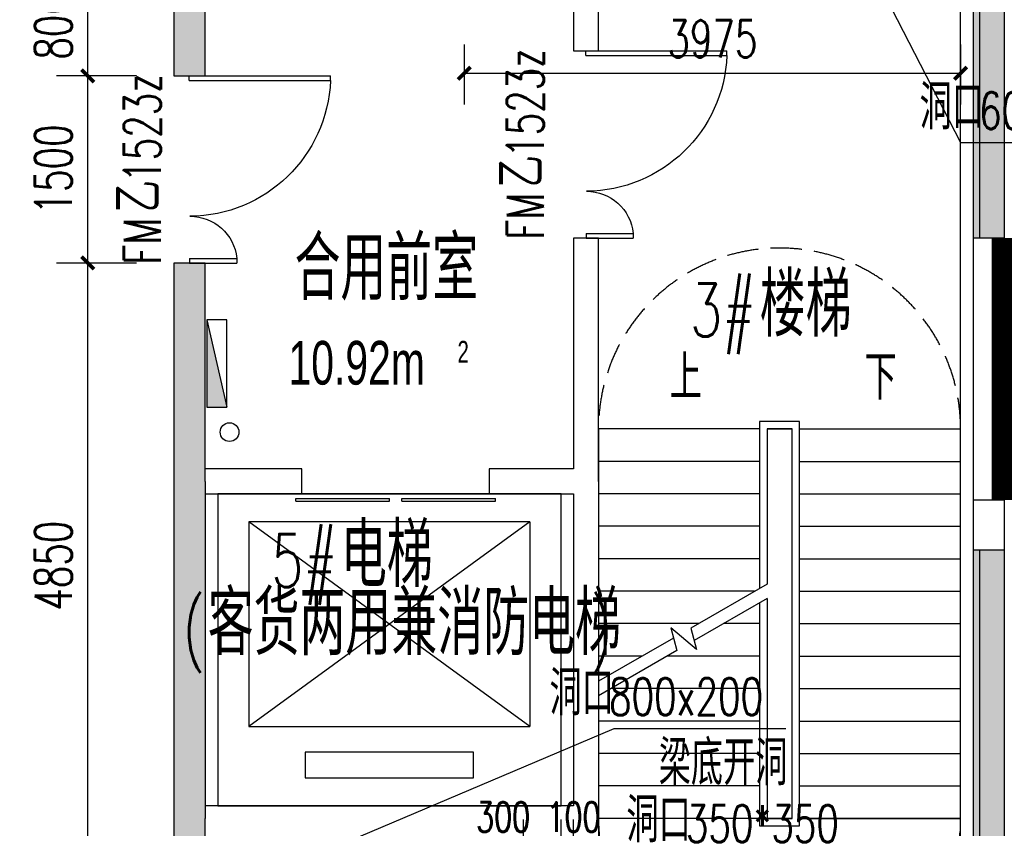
# Model space of a CAD drawing. Extents: x 797781 to 1255204, y 21234 to 1024248.
# Tile 756 of 1056: x 981372 to 989258, y 762601 to 769081. Entities that reach past the tile are written whole.
import ezdxf

# ---------------------------------------------------------------- set-up
doc = ezdxf.new("R2010")
doc.units = 0
doc.header["$LTSCALE"] = 1000
doc.header["$MEASUREMENT"] = 0
for name, pattern in [('230303生产综合楼-平面图_t8$0$DASH', [0.35, 0.25, -0.1]), ('230303生产综合楼-平面图_t8$0$DOTE', [2.42, 2, -0.2, 0.02, -0.2]), ('__DASH', [0.35, 0.25, -0.1])]:
    doc.linetypes.add(name, pattern=pattern)
for name, color, linetype in [('230303生产综合楼-平面图_t8$0$CURTWALL', 4, 'Continuous'), ('230303生产综合楼-平面图_t8$0$DIM_SYMB', 3, 'Continuous'), ('230303生产综合楼-平面图_t8$0$DOOR_FIRE', 4, 'Continuous'), ('230303生产综合楼-平面图_t8$0$DOOR_FIRE_TEXT', 7, 'Continuous'), ('230303生产综合楼-平面图_t8$0$DOTE', 1, '230303生产综合楼-平面图_t8$0$DOTE'), ('230303生产综合楼-平面图_t8$0$EVTR', 2, 'Continuous'), ('230303生产综合楼-平面图_t8$0$PUB_DIM', 3, 'Continuous'), ('230303生产综合楼-平面图_t8$0$PUB_HATCH', 8, 'Continuous'), ('230303生产综合楼-平面图_t8$0$PUB_TEXT', 7, 'Continuous'), ('230303生产综合楼-平面图_t8$0$SPACE', 7, 'Continuous'), ('230303生产综合楼-平面图_t8$0$STAIR', 2, 'Continuous'), ('230303生产综合楼-平面图_t8$0$WALL', 40, 'Continuous'), ('230303生产综合楼-平面图_t8$0$WINDOW', 4, 'Continuous'), ('230303生产综合楼-平面图_t8$0$板洞', 6, 'Continuous'), ('230303生产综合楼-平面图_t8$0$水管', 4, 'Continuous'), ('230303生产综合楼-平面图_t8$0$轮廓', 2, 'Continuous'), ('DIM_LEAD', 3, 'Continuous'), ('EQUIP_消火栓', 7, 'Continuous'), ('PUB_DIM', 3, 'Continuous'), ('PUB_TEXT', 7, 'Continuous'), ('VPIPE-消防', 1, 'Continuous')]:
    doc.layers.add(name, color=color, linetype=linetype)
doc.styles.add('230303生产综合楼-平面图_t8$0$_HZTXT', font='@HZTXT_E', dxfattribs={"width": 0.7, "bigfont": '@@HZTXT'})
doc.styles.add('230303生产综合楼-平面图_t8$0$_TCH_DIM', font='SIMPLEX', dxfattribs={"bigfont": 'GBCBIG'})
doc.styles.add('230303生产综合楼-平面图_T8$0$_TCH_DIM_T3', font='SIMPLEX', dxfattribs={"width": 0.705882, "bigfont": 'GBCBIG'})
doc.styles.add('230303生产综合楼-平面图_t8$0$_TCH_WINDOW', font='SIMPLEX', dxfattribs={"height": 3.5, "bigfont": 'GBCBIG'})
doc.styles.add('_TCH_DIM', font='SIMPLEX', dxfattribs={"bigfont": 'GBCBIG'})
doc.styles.add('_TCH_DIM_T3', font='SIMPLEX', dxfattribs={"width": 0.705882, "bigfont": 'GBCBIG'})
doc.dimstyles.new('230303生产综合楼-平面图_T8$0$_TCH_ARCH&&100', dxfattribs={"dimtxt": 297.5, "dimasz": 100, "dimexe": 250, "dimexo": 300, "dimgap": 126.25, "dimtad": 1, "dimdec": 0, "dimzin": 0, "dimdsep": 46, "dimtxsty": '230303生产综合楼-平面图_T8$0$_TCH_DIM_T3', "dimblk": '230303生产综合楼-平面图_t8$0$_ArchTick', "dimcen": 0.09, "dimclrt": 7, "dimazin": 2, "dimtfac": 1, "dimtdec": 0, "dimtix": 1, "dimtmove": 2, "dimatfit": 3, "dimfxl": 1, "dimtolj": 1, "dimtzin": 0, "dimarcsym": 0})
doc.dimstyles.new('_TCH_ARCH&&80', dxfattribs={"dimtxt": 238, "dimasz": 80, "dimexe": 200, "dimexo": 240, "dimgap": 101, "dimtad": 1, "dimdec": 0, "dimzin": 0, "dimdsep": 46, "dimtxsty": '_TCH_DIM_T3', "dimblk": 'ARCHTICK', "dimcen": 0.09, "dimclrt": 7, "dimazin": 2, "dimtfac": 1, "dimtdec": 0, "dimtix": 1, "dimtmove": 2, "dimatfit": 3, "dimfxl": 1, "dimtolj": 1, "dimtzin": 0, "dimarcsym": 0})

# ---------------------------------------------------------------- blocks, each defined once
blk = doc.blocks.new('AQ9-10')
at = {"color": 6, "linetype": '__DASH', "ltscale": 4, "const_width": 200}
blk.add_lwpolyline([(1107166.2, 667399.9), (1107166.2, 669499.9)], dxfattribs=at)
blk = doc.blocks.new('_ArchTick')
at = {"color": 0, "linetype": 'ByBlock', "const_width": 0.4}
blk.add_lwpolyline([(-0.5, -0.5), (0.5, 0.5)], dxfattribs=at)
blk = doc.blocks.new('*D6734')
at = {"layer": 'Defpoints', "color": 0, "transparency": 16777216}
for p in [(881337.1, 569206), (881237.1, 568803.3), (881337.1, 568803.3)]:
    blk.add_point(p, dxfattribs=at)
at = {"layer": 'PUB_DIM', "color": 0, "lineweight": -2, "transparency": 16777216}
for p, q in [((881237.1, 569043.3), (881237.1, 569406)), ((881337.1, 569043.3), (881337.1, 569406)), ((881237.1, 569206), (881157.1, 569206)), ((881237.1, 569206), (881337.1, 569206)), ((881337.1, 569206), (881417.1, 569206))]:
    blk.add_line(p, q, dxfattribs=at)
at = {"layer": 'PUB_DIM', "color": 0, "lineweight": -2, "transparency": 16777216, "xscale": 80, "yscale": 80, "zscale": 80}
blk.add_blockref('_ArchTick', (881237.1, 569206), dxfattribs=at)
at = {"layer": 'PUB_DIM', "color": 0, "lineweight": -2, "transparency": 16777216, "xscale": 80, "yscale": 80, "zscale": 80, "rotation": 180}
blk.add_blockref('_ArchTick', (881337.1, 569206), dxfattribs=at)
at = {"layer": 'PUB_DIM', "color": 7, "transparency": 16777216, "insert": (881337.1, 569426), "char_height": 238, "attachment_point": 5, "style": '_TCH_DIM_T3'}
blk.add_mtext('\\A1;100', dxfattribs=at)
blk = doc.blocks.new('*D6735')
at = {"layer": 'Defpoints', "color": 0, "transparency": 16777216}
for p in [(881237.1, 569206), (880937.1, 568803.3), (881237.1, 568803.3)]:
    blk.add_point(p, dxfattribs=at)
at = {"layer": 'PUB_DIM', "color": 0, "lineweight": -2, "transparency": 16777216}
for p, q in [((880937.1, 569043.3), (880937.1, 569406)), ((881237.1, 569043.3), (881237.1, 569406)), ((880937.1, 569206), (881237.1, 569206))]:
    blk.add_line(p, q, dxfattribs=at)
at = {"layer": 'PUB_DIM', "color": 0, "lineweight": -2, "transparency": 16777216, "xscale": 80, "yscale": 80, "zscale": 80, "rotation": 180}
blk.add_blockref('_ArchTick', (880937.1, 569206), dxfattribs=at)
at = {"layer": 'PUB_DIM', "color": 0, "lineweight": -2, "transparency": 16777216, "xscale": 80, "yscale": 80, "zscale": 80}
blk.add_blockref('_ArchTick', (881237.1, 569206), dxfattribs=at)
at = {"layer": 'PUB_DIM', "color": 7, "transparency": 16777216, "insert": (880772.7, 569426), "char_height": 238, "attachment_point": 5, "style": '_TCH_DIM_T3'}
blk.add_mtext('\\A1;300', dxfattribs=at)
blk = doc.blocks.new('10FND10')
at = {"layer": 'DIM_LEAD'}
for p, q in [((764531.7, 778149.9), (765581.2, 776116.3)), ((765581.2, 776116.3), (767144.7, 776116.3))]:
    blk.add_line(p, q, dxfattribs=at)
at = {"layer": 'PUB_TEXT', "style": '_TCH_DIM'}
blk.add_text('洞口', height=357.45, dxfattribs=at).set_placement((765253.1, 776221.3))
at = {"layer": 'PUB_TEXT', "style": '_TCH_DIM', "width": 0.705882}
blk.add_text('600x400', height=297.5, dxfattribs=at).set_placement((765729.7, 776221.3))
blk = doc.blocks.new('$TwtSys$00000434')
for p, q in [((-0.5, 0.5), (-0.5, -0.5)), ((-0.5, -0.5), (0.5, 0.5)), ((0.5, 0.5), (-0.5, 0.5)), ((0.5, -0.5), (0.5, 0.5)), ((-0.5, -0.5), (0.5, -0.5))]:
    blk.add_line(p, q)
blk.add_solid([(0.5, -0.5), (0.5, 0.5), (-0.5, -0.5)])
blk = doc.blocks.new('230303生产综合楼-平面图_t8$0$10-XHS')
at = {"layer": 'VPIPE-消防'}
blk.add_circle((1111548.6, 561594.8), 75, dxfattribs=at)
at = {"layer": 'EQUIP_消火栓', "xscale": -700, "yscale": -160, "zscale": 700, "rotation": 90.00000000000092}
blk.add_blockref('$TwtSys$00000434', (1111446, 562144.8), dxfattribs=at)
blk = doc.blocks.new('230303生产综合楼-平面图_t8$0$$DORLIB2D$00000127')
at = {"color": 0}
for points in [[(-0.5333, 0.7949), (-0.5333, 0.6904)], [(-0.0333, 0.7949), (-0.5333, 0.7949)], [(-0.0333, 0.7949), (-0.0333, 0.6904)], [(0.5333, 0.7949), (0.0333, 0.7949)], [(0.0333, 0.7949), (0.0333, 0.6904)], [(0.5333, 0.7949), (0.5333, 0.6904)], [(-0.0333, 0.6904), (-0.5333, 0.6904)], [(0.5333, 0.6904), (0.0333, 0.6904)], [(0.5, 0.5), (-0.5, 0.5)]]:
    blk.add_lwpolyline(points, dxfattribs=at)
blk = doc.blocks.new('230303生产综合楼-平面图_t8$0$$DorLib2D$00000225')
at = {"color": 0}
for p, q in [((0.475, -0.0014), (0.475, 0.7521)), ((0.475, 0.7521), (0.5, 0.7521)), ((0.5, -0.0014), (0.5, 0.7521)), ((-0.5, 0), (-0.5, 0.252)), ((-0.475, 0.252), (-0.5, 0.252)), ((-0.475, 0), (-0.475, 0.252)), ((-0.475, 0), (-0.5, 0)), ((0.475, -0.0014), (0.5, -0.0014))]:
    blk.add_line(p, q, dxfattribs=at)
for centre, radius, start, end in [((0.5046, -0.0019), 0.7546, 92.2493, 179.7238), ((-0.5008, 0.0026), 0.2508, 359.7899, 84.0974)]:
    blk.add_arc(centre, radius, start, end, dxfattribs=at)
blk = doc.blocks.new('230303生产综合楼-平面图_t8$0$_ArchTick')
at = {"color": 0, "linetype": 'ByBlock', "const_width": 0.3}
blk.add_lwpolyline([(-0.5, -0.5), (0.5, 0.5)], dxfattribs=at)
blk = doc.blocks.new('*D6273')
at = {"layer": '230303生产综合楼-平面图_t8$0$PUB_DIM', "color": 0, "lineweight": -2, "transparency": 16777216}
for p, q in [((808848.3, 181048.9), (808207.7, 181048.9)), ((808457.7, 176198.9), (808457.7, 181048.9)), ((808848.3, 176198.9), (808207.7, 176198.9))]:
    blk.add_line(p, q, dxfattribs=at)
at = {"layer": 'Defpoints', "color": 0, "transparency": 16777216}
for p in [(808457.7, 181048.9), (809148.3, 181048.9), (809148.3, 176198.9)]:
    blk.add_point(p, dxfattribs=at)
at = {"layer": '230303生产综合楼-平面图_t8$0$PUB_DIM', "color": 0, "lineweight": -2, "transparency": 16777216, "xscale": 100, "yscale": 100, "zscale": 100}
for p, rotation in [((808457.7, 181048.9), 90), ((808457.7, 176198.9), 270)]:
    blk.add_blockref('230303生产综合楼-平面图_t8$0$_ArchTick', p, dxfattribs=dict(at, rotation=rotation))
at = {"layer": '230303生产综合楼-平面图_t8$0$PUB_DIM', "color": 7, "transparency": 16777216, "insert": (808182.7, 178623.9), "char_height": 297.5, "attachment_point": 5, "rotation": 90, "style": '230303生产综合楼-平面图_T8$0$_TCH_DIM_T3'}
blk.add_mtext('\\A1;4850', dxfattribs=at)
blk = doc.blocks.new('*D6274')
at = {"layer": '230303生产综合楼-平面图_t8$0$PUB_DIM', "color": 0, "lineweight": -2, "transparency": 16777216}
for p, q in [((808848.3, 182548.9), (808207.7, 182548.9)), ((808457.7, 181048.9), (808457.7, 182548.9)), ((808848.3, 181048.9), (808207.7, 181048.9))]:
    blk.add_line(p, q, dxfattribs=at)
at = {"layer": 'Defpoints', "color": 0, "transparency": 16777216}
for p in [(808457.7, 182548.9), (809148.3, 182548.9), (809148.3, 181048.9)]:
    blk.add_point(p, dxfattribs=at)
at = {"layer": '230303生产综合楼-平面图_t8$0$PUB_DIM', "color": 0, "lineweight": -2, "transparency": 16777216, "xscale": 100, "yscale": 100, "zscale": 100}
for p, rotation in [((808457.7, 182548.9), 90), ((808457.7, 181048.9), 270)]:
    blk.add_blockref('230303生产综合楼-平面图_t8$0$_ArchTick', p, dxfattribs=dict(at, rotation=rotation))
at = {"layer": '230303生产综合楼-平面图_t8$0$PUB_DIM', "color": 7, "transparency": 16777216, "insert": (808182.7, 181798.9), "char_height": 297.5, "attachment_point": 5, "rotation": 90, "style": '230303生产综合楼-平面图_T8$0$_TCH_DIM_T3'}
blk.add_mtext('\\A1;1500', dxfattribs=at)
blk = doc.blocks.new('*D6275')
at = {"layer": '230303生产综合楼-平面图_t8$0$PUB_DIM', "color": 0, "lineweight": -2, "transparency": 16777216}
for p, q in [((808848.3, 183348.9), (808207.7, 183348.9)), ((808457.7, 182548.9), (808457.7, 183348.9)), ((808848.3, 182548.9), (808207.7, 182548.9))]:
    blk.add_line(p, q, dxfattribs=at)
at = {"layer": 'Defpoints', "color": 0, "transparency": 16777216}
for p in [(808457.7, 183348.9), (809148.3, 183348.9), (809148.3, 182548.9)]:
    blk.add_point(p, dxfattribs=at)
at = {"layer": '230303生产综合楼-平面图_t8$0$PUB_DIM', "color": 0, "lineweight": -2, "transparency": 16777216, "xscale": 100, "yscale": 100, "zscale": 100}
for p, rotation in [((808457.7, 183348.9), 90), ((808457.7, 182548.9), 270)]:
    blk.add_blockref('230303生产综合楼-平面图_t8$0$_ArchTick', p, dxfattribs=dict(at, rotation=rotation))
at = {"layer": '230303生产综合楼-平面图_t8$0$PUB_DIM', "color": 7, "transparency": 16777216, "insert": (808182.7, 182948.9), "char_height": 297.5, "attachment_point": 5, "rotation": 90, "style": '230303生产综合楼-平面图_T8$0$_TCH_DIM_T3'}
blk.add_mtext('\\A1;800', dxfattribs=at)
blk = doc.blocks.new('*D6278')
at = {"layer": '230303生产综合楼-平面图_t8$0$PUB_DIM', "color": 0, "lineweight": -2, "transparency": 16777216}
for p, q in [((811473, 182798.9), (811473, 182320.4)), ((815448.3, 182798.9), (815448.3, 182320.4)), ((811473, 182570.4), (815448.3, 182570.4))]:
    blk.add_line(p, q, dxfattribs=at)
at = {"layer": 'Defpoints', "color": 0, "transparency": 16777216}
for p in [(811473, 183098.9), (815448.3, 183098.9), (815448.3, 182570.4)]:
    blk.add_point(p, dxfattribs=at)
at = {"layer": '230303生产综合楼-平面图_t8$0$PUB_DIM', "color": 0, "lineweight": -2, "transparency": 16777216, "xscale": 100, "yscale": 100, "zscale": 100, "rotation": 180}
blk.add_blockref('230303生产综合楼-平面图_t8$0$_ArchTick', (811473, 182570.4), dxfattribs=at)
at = {"layer": '230303生产综合楼-平面图_t8$0$PUB_DIM', "color": 0, "lineweight": -2, "transparency": 16777216, "xscale": 100, "yscale": 100, "zscale": 100}
blk.add_blockref('230303生产综合楼-平面图_t8$0$_ArchTick', (815448.3, 182570.4), dxfattribs=at)
at = {"layer": '230303生产综合楼-平面图_t8$0$PUB_DIM', "color": 7, "transparency": 16777216, "insert": (813460.7, 182845.4), "char_height": 297.5, "attachment_point": 5, "style": '230303生产综合楼-平面图_T8$0$_TCH_DIM_T3'}
blk.add_mtext('\\A1;3975', dxfattribs=at)
blk = doc.blocks.new('6-8FQD')
at = {"layer": 'DIM_LEAD'}
for p, q in [((878387.1, 568747.4), (881661.5, 570136.7)), ((881661.5, 570136.7), (883036.9, 570136.7))]:
    blk.add_line(p, q, dxfattribs=at)
at = {"layer": 'PUB_TEXT', "style": '_TCH_DIM'}
for s, p in [('洞口', (881145.3, 570241.7)), ('梁底开洞', (882019.7, 569681.7))]:
    blk.add_text(s, height=357.45, dxfattribs=at).set_placement(p)
at = {"layer": 'PUB_TEXT', "style": '_TCH_DIM', "width": 0.705882}
blk.add_text('800x200', height=297.5, dxfattribs=at).set_placement((881621.9, 570241.7))
at = {"layer": 'PUB_DIM'}
for base, p1, p2, picture, middle in [((881237.1, 569206), (880937.1, 568803.3), (881237.1, 568803.3), '*D6735', (880772.7, 569426)), ((881337.1, 569206), (881237.1, 568803.3), (881337.1, 568803.3), '*D6734', (881337.1, 569426))]:
    dim = blk.add_linear_dim(base=base, p1=p1, p2=p2, angle=0, dimstyle='_TCH_ARCH&&80', dxfattribs=at)
    dim.commit()
    dim.dimension.update_dxf_attribs({"geometry": picture, "text_midpoint": middle, "dimtype": 161})
blk = doc.blocks.new('230303生产综合楼-平面图_t8$0$HXT-3')
at = {"layer": '230303生产综合楼-平面图_t8$0$PUB_HATCH'}
for points in [[(809148.3, 183348.9), (809148.3, 182548.9), (809398.3, 182548.9), (809398.3, 183098.9)], [(815798.3, 183348.9), (815548.3, 183098.9), (815548.3, 181248.9), (815798.3, 181248.9)], [(809398.3, 179298.9), (809398.3, 181048.9), (809148.3, 181048.9), (809148.3, 179298.9)], [(809398.3, 179298.9), (809148.3, 179298.9), (809148.3, 176598.9), (809398.3, 176598.9)], [(815548.3, 178748.9), (815548.3, 174848.9), (815798.3, 174598.9), (815798.3, 178748.9)], [(809148.3, 176598.9), (809148.3, 176198.9), (809398.3, 176198.9), (809398.3, 176598.9)]]:
    blk.add_hatch(color=256, dxfattribs=at).paths.add_polyline_path(points)
at = {"layer": '230303生产综合楼-平面图_t8$0$DIM_SYMB'}
for points in [[(813223.3, 179848.9, 0, 0, 0), (813223.3, 178458.9, 80, 0, 0), (813223.3, 178158.9, 0, 0, 0)], [(814773.3, 179848.9, 0, 0, 0), (814773.3, 175723.9, 0, 0, 0), (813223.3, 175723.9, 0, 0, 0), (813223.3, 177598.9, 80, 0, 0), (813223.3, 177898.9, 0, 0, 0)]]:
    blk.add_lwpolyline(points, format="xyseb", dxfattribs=at)
at = {"layer": '230303生产综合楼-平面图_t8$0$EVTR'}
for p, q in [((811998.3, 178973.9), (809748.3, 178973.9)), ((809748.3, 178973.9), (809748.3, 177333.9)), ((811998.3, 177333.9), (809748.3, 178973.9)), ((811998.3, 178973.9), (809748.3, 177333.9)), ((811998.3, 178973.9), (811998.3, 177333.9)), ((809748.3, 177333.9), (811998.3, 177333.9)), ((811548.3, 177128.9), (810198.3, 177128.9)), ((810198.3, 177128.9), (810198.3, 176923.9)), ((811548.3, 176923.9), (811548.3, 177128.9)), ((810198.3, 176923.9), (811548.3, 176923.9))]:
    blk.add_line(p, q, dxfattribs=at)
at = {"layer": '230303生产综合楼-平面图_t8$0$STAIR'}
for p, q in [((815448.3, 175298.9), (815448.3, 182998.9)), ((812548.3, 179718.9), (812548.3, 177697)), ((813838.3, 179718.9), (812548.3, 179718.9)), ((814158.3, 179778.9), (813838.3, 179778.9)), ((813838.3, 179778.9), (813838.3, 178441.7)), ((813898.3, 179718.9), (813898.3, 178476.4)), ((814098.3, 179718.9), (813898.3, 179718.9)), ((813898.3, 179718.9), (813898.3, 178476.4)), ((813898.3, 179718.9), (814098.3, 179718.9)), ((814098.3, 176598.9), (814098.3, 179718.9)), ((814098.3, 176598.9), (814098.3, 179718.9)), ((814158.3, 176538.9), (814158.3, 179778.9)), ((814158.3, 179718.9), (815448.3, 179718.9)), ((815448.3, 176598.9), (815448.3, 179718.9)), ((813838.3, 179458.9), (812548.3, 179458.9)), ((814158.3, 179458.9), (815448.3, 179458.9)), ((813838.3, 179198.9), (812548.3, 179198.9)), ((814158.3, 179198.9), (815448.3, 179198.9)), ((813838.3, 178938.9), (812548.3, 178938.9)), ((814158.3, 178938.9), (815448.3, 178938.9)), ((813838.3, 178678.9), (812548.3, 178678.9)), ((814158.3, 178678.9), (815448.3, 178678.9)), ((813898.3, 178476.4), (813287.7, 178123.9)), ((813798.8, 178418.9), (812548.3, 178418.9)), ((814158.3, 178418.9), (815448.3, 178418.9)), ((813898.3, 178360.9), (813314.5, 178023.9)), ((813838.3, 178326.3), (813838.3, 176538.9)), ((813898.3, 178360.9), (813898.3, 176598.9)), ((813898.3, 178360.9), (813898.3, 176598.9)), ((813348.5, 178158.9), (812548.3, 178158.9)), ((813838.3, 178158.9), (813548.5, 178158.9)), ((814158.3, 178158.9), (815448.3, 178158.9)), ((813333.9, 177951.5), (813127.8, 178124.4)), ((813127.8, 178124.4), (813176.2, 177944)), ((813287.7, 178123.9), (813333.9, 177951.5)), ((813149.4, 178044), (812548.3, 177697)), ((813176.2, 177944), (812548.3, 177581.5)), ((812898.1, 177898.9), (812548.3, 177898.9)), ((813838.3, 177898.9), (813098.1, 177898.9)), ((814158.3, 177898.9), (815448.3, 177898.9)), ((813838.3, 177638.9), (812647.8, 177638.9)), ((814158.3, 177638.9), (815448.3, 177638.9)), ((812548.3, 177581.5), (812548.3, 176598.9)), ((813838.3, 177378.9), (812548.3, 177378.9)), ((814158.3, 177378.9), (815448.3, 177378.9)), ((813838.3, 177118.9), (812548.3, 177118.9)), ((814158.3, 177118.9), (815448.3, 177118.9)), ((813838.3, 176858.9), (812548.3, 176858.9)), ((814158.3, 176858.9), (815448.3, 176858.9)), ((813838.3, 176598.9), (812548.3, 176598.9)), ((812548.3, 176598.9), (812548.3, 174848.9)), ((813838.3, 176598.9), (812548.3, 176598.9)), ((813898.3, 176598.9), (814098.3, 176598.9)), ((814098.3, 176598.9), (813898.3, 176598.9)), ((814158.3, 176598.9), (815448.3, 176598.9)), ((815448.3, 176598.9), (814158.3, 176598.9)), ((815448.3, 174848.9), (815448.3, 176598.9)), ((813838.3, 176538.9), (814158.3, 176538.9))]:
    blk.add_line(p, q, dxfattribs=at)
at = {"layer": '230303生产综合楼-平面图_t8$0$WALL'}
for p, q in [((809148.3, 183348.9), (809148.3, 182548.9)), ((809398.3, 182548.9), (809398.3, 183098.9)), ((812348.3, 183098.9), (812348.3, 182748.9)), ((812548.3, 182748.9), (812548.3, 183098.9)), ((815548.3, 183098.9), (815548.3, 181248.9)), ((812348.3, 182748.9), (812548.3, 182748.9)), ((809148.3, 182548.9), (809398.3, 182548.9)), ((812548.3, 181248.9), (812348.3, 181248.9)), ((812348.3, 181248.9), (812348.3, 179398.9)), ((812548.3, 179298.9), (812548.3, 181248.9)), ((815798.3, 181248.9), (815548.3, 181248.9)), ((809398.3, 181048.9), (809148.3, 181048.9)), ((809148.3, 181048.9), (809148.3, 179298.9)), ((809398.3, 179298.9), (809398.3, 181048.9)), ((810173.3, 179398.9), (809398.3, 179398.9)), ((810173.3, 179198.9), (810173.3, 179398.9)), ((812348.3, 179398.9), (811673.3, 179398.9)), ((811673.3, 179398.9), (811673.3, 179198.9)), ((809148.3, 179298.9), (809148.3, 176598.9)), ((809398.3, 179298.9), (809398.3, 176598.9)), ((812548.3, 179298.9), (812548.3, 176598.9)), ((809398.3, 179198.9), (810173.3, 179198.9)), ((811673.3, 179198.9), (812348.3, 179198.9)), ((812348.3, 179198.9), (812348.3, 176698.9)), ((815548.3, 179148.9), (815548.3, 178748.9)), ((815798.3, 179148.9), (815548.3, 179148.9)), ((815798.3, 179148.9), (815798.3, 178748.9)), ((815548.3, 178748.9), (815548.3, 174848.9)), ((815798.3, 178748.9), (815548.3, 178748.9)), ((812348.3, 176698.9), (809398.3, 176698.9)), ((809148.3, 176598.9), (809148.3, 176198.9)), ((809398.3, 176198.9), (809398.3, 176598.9)), ((812548.3, 176598.9), (812548.3, 175548.9))]:
    blk.add_line(p, q, dxfattribs=at)
at = {"layer": '230303生产综合楼-平面图_t8$0$板洞'}
blk.add_lwpolyline([(809498.3, 176698.9), (812248.3, 176698.9), (812248.3, 179198.9), (809498.3, 179198.9)], close=True, dxfattribs=at)
at = {"layer": '230303生产综合楼-平面图_t8$0$轮廓', "linetype": '230303生产综合楼-平面图_t8$0$DASH'}
for centre, start, end in [((813998.3, 179718.9), 0, 180), ((813998.3, 176598.9), 180.00129, 359.99871)]:
    blk.add_arc(centre, 1450, start, end, dxfattribs=at)
at = {"layer": '230303生产综合楼-平面图_t8$0$DOOR_FIRE', "xscale": -1500, "yscale": 1500}
for p, zscale, rotation in [((812448.3, 181998.9), 200, 270.0000000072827), ((809273.3, 181798.9), 250, 269.9999999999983)]:
    blk.add_blockref('230303生产综合楼-平面图_t8$0$$DorLib2D$00000225', p, dxfattribs=dict(at, zscale=zscale, rotation=rotation))
at = {"layer": '230303生产综合楼-平面图_t8$0$WINDOW', "xscale": 1500, "yscale": 200, "zscale": 200, "rotation": 179.999999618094}
blk.add_blockref('230303生产综合楼-平面图_t8$0$$DORLIB2D$00000127', (810923.3, 179298.9), dxfattribs=at)
at = {"layer": '230303生产综合楼-平面图_t8$0$DOOR_FIRE_TEXT', "style": '230303生产综合楼-平面图_t8$0$_TCH_WINDOW', "width": 0.705882}
for s, p in [('1523z', (812110.8, 181893.1)), ('1523z', (809043.4, 181693.1)), ('FM', (812110.8, 181234.8)), ('FM', (809043.4, 181034.8))]:
    blk.add_text(s, height=297.5, rotation=90, dxfattribs=at).set_placement(p)
at = {"layer": '230303生产综合楼-平面图_t8$0$DOOR_FIRE_TEXT', "style": '230303生产综合楼-平面图_t8$0$_TCH_WINDOW'}
for p in [(812110.8, 181654.8), (809043.4, 181454.8)]:
    blk.add_text('乙', height=357.4, rotation=90, dxfattribs=at).set_placement(p)
at = {"layer": '230303生产综合楼-平面图_t8$0$PUB_TEXT', "style": '230303生产综合楼-平面图_t8$0$_TCH_DIM'}
for s, height, p in [('合用前室', 510.64, (810113.8, 180750.4)), ('楼梯', 510.64, (813839.2, 180459)), ('上', 357.4, (813119, 179953.9)), ('下', 357.4, (814678.4, 179953.9)), ('电梯', 510.64, (810485.2, 178451.6)), ('客货两用兼消防电梯', 510.64, (809418.4, 177907)), ('洞口', 357.45, (812772.1, 176407.2))]:
    blk.add_text(s, height=height, dxfattribs=at).set_placement(p)
at = {"layer": '230303生产综合楼-平面图_t8$0$PUB_TEXT', "style": '230303生产综合楼-平面图_t8$0$_TCH_DIM', "width": 0.705882}
for s, height, p in [('3#', 425, (813282.1, 180459)), ('5#', 425, (809928, 178451.6)), ('(', 425, (809218.4, 177907)), (')', 425, (812482.2, 177907)), ('350*350', 297.5, (813248.7, 176407.2))]:
    blk.add_text(s, height=height, dxfattribs=at).set_placement(p)
at = {"layer": '230303生产综合楼-平面图_t8$0$SPACE', "style": '230303生产综合楼-平面图_t8$0$_HZTXT', "width": 0.7}
for s, height, p in [('10.92m', 350, (810065.4, 180074.8)), ('2', 175, (811418.8, 180249.8))]:
    blk.add_text(s, height=height, dxfattribs=at).set_placement(p)
at = {"layer": '230303生产综合楼-平面图_t8$0$PUB_DIM'}
for p1, p2, distance, picture, middle in [((809148.3, 182548.9), (809148.3, 183348.9), 690.7, '*D6275', (808182.7, 182948.9)), ((811473, 183098.9), (815448.3, 183098.9), -528.6, '*D6278', (813460.7, 182845.4)), ((809148.3, 181048.9), (809148.3, 182548.9), 690.7, '*D6274', (808182.7, 181798.9)), ((809148.3, 176198.9), (809148.3, 181048.9), 690.7, '*D6273', (808182.7, 178623.9))]:
    dim = blk.add_aligned_dim(p1=p1, p2=p2, distance=distance, dimstyle='230303生产综合楼-平面图_T8$0$_TCH_ARCH&&100', dxfattribs=at)
    dim.commit()
    dim.dimension.update_dxf_attribs({"geometry": picture, "text_midpoint": middle})

msp = doc.modelspace()

# ---------------------------------------------------------------- linework, layer by layer
msp.add_line((989008, 767331.3), (989008, 765231.3))
at = {"layer": '230303生产综合楼-平面图_t8$0$CURTWALL'}
msp.add_lwpolyline([(896158, 780831.3), (963692.5, 780831.3), (989258, 778180.9), (989258, 758031.3), (896158, 758031.3)], close=True, dxfattribs=at)
at = {"layer": '230303生产综合楼-平面图_t8$0$DOTE'}
msp.add_line((988908, 755831.3), (988908, 783831.3), dxfattribs=at)
at = {"layer": '230303生产综合楼-平面图_t8$0$PUB_HATCH', "color": 8}
for points in [[(896358, 767331.3), (896358, 780631.3), (963682.2, 780631.3), (989058, 778000.6), (989058, 767331.3)], [(989058, 764831.3), (989058, 758231.3), (896358, 758231.3), (896358, 764331.3)]]:
    msp.add_lwpolyline(points, dxfattribs=at)

# ---------------------------------------------------------------- block references
for name, p in [('AQ9-10', (-117908.2, 97831.4)), ('10FND10', (223326.8, -8018.6)), ('230303生产综合楼-平面图_t8$0$10-XHS', (-128495.7, 204181.5)), ('6-8FQD', (104470.9, 193265.3))]:
    msp.add_blockref(name, p)
at = {"layer": '230303生产综合楼-平面图_t8$0$水管'}
msp.add_blockref('230303生产综合楼-平面图_t8$0$HXT-3', (173459.7, 586082.4), dxfattribs=at)

doc.saveas('drawing.dxf')
